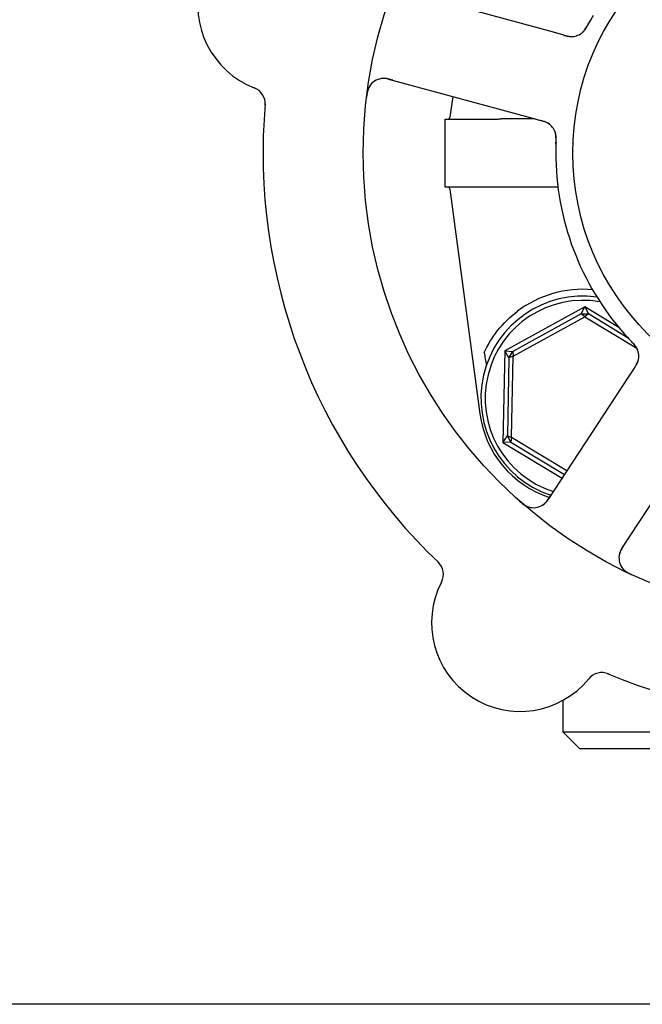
# Model space of a CAD drawing. Header units: inches. Extents: x 36 to 1719, y -84 to 1122.
# Tile 349 of 558: x 947.45 to 949.74, y 418.17 to 421.79. Entities that reach past the tile are written whole.
import ezdxf

# ---------------------------------------------------------------- set-up
doc = ezdxf.new("R2010")
doc.units = ezdxf.units.IN
doc.header["$LTSCALE"] = 48
doc.header["$MEASUREMENT"] = 0
doc.layers.add('Visible (ANSI)', color=7, linetype='Continuous', lineweight=30)

msp = doc.modelspace()

# ---------------------------------------------------------------- linework, layer by layer
at = {"layer": 'Visible (ANSI)'}
for p, q in [((949.40866, 421.74257), (948.88835, 421.88451)), ((949.44714, 421.73208), (949.40866, 421.74257)), ((948.80282, 421.57096), (949.32313, 421.42903)), ((949.03907, 421.50652), (949.02897, 421.43067)), ((949.01143, 421.17389), (949.01143, 421.42389)), ((949.01143, 421.42389), (949.18504, 421.42389)), ((949.34095, 421.42417), (949.21714, 421.42417)), ((949.32313, 421.42903), (949.36164, 421.41853)), ((949.18504, 421.17389), (949.01143, 421.17389)), ((949.02897, 421.16711), (949.13878, 420.34223)), ((949.42556, 421.17361), (949.21714, 421.17361)), ((949.52448, 420.73441), (949.23052, 420.57254)), ((949.51043, 420.70883), (949.52448, 420.73441)), ((949.52448, 420.73441), (949.53749, 420.70828)), ((949.64925, 420.65896), (949.52448, 420.73441)), ((949.51043, 420.70883), (949.25964, 420.57074)), ((949.26139, 420.55387), (949.52375, 420.69833)), ((949.51043, 420.70883), (949.53749, 420.70828)), ((949.52375, 420.69833), (949.51043, 420.70883)), ((949.53749, 420.70828), (949.52375, 420.69833)), ((949.52375, 420.69833), (949.71511, 420.58261)), ((949.68339, 420.62006), (949.53749, 420.70828)), ((949.23052, 420.57254), (949.22372, 420.23702)), ((949.23052, 420.57254), (949.25964, 420.57074)), ((949.24564, 420.54758), (949.23052, 420.57254)), ((949.24564, 420.54758), (949.23984, 420.26135)), ((949.24564, 420.54758), (949.25964, 420.57074)), ((949.26139, 420.55387), (949.24564, 420.54758)), ((949.25533, 420.25443), (949.26139, 420.55387)), ((949.25964, 420.57074), (949.26139, 420.55387)), ((949.68391, 420.47636), (949.38814, 420.02538)), ((949.70578, 420.50971), (949.68391, 420.47636)), ((949.6599, 419.84714), (949.95568, 420.29813)), ((949.22372, 420.23702), (949.23984, 420.26135)), ((949.23984, 420.26135), (949.25533, 420.25443)), ((949.25289, 420.23764), (949.23984, 420.26135)), ((949.25289, 420.23764), (949.22372, 420.23702)), ((949.22372, 420.23702), (949.44084, 420.10573)), ((949.25533, 420.25443), (949.25289, 420.23764)), ((949.25289, 420.23764), (949.44941, 420.11881)), ((949.45799, 420.13188), (949.25533, 420.25443)), ((949.44393, 419.28984), (949.44393, 419.17389)), ((949.50643, 419.11139), (949.44393, 419.17389)), ((949.44393, 419.17389), (951.39143, 419.17389)), ((951.32893, 419.11139), (949.50643, 419.11139)), ((1046.91768, 418.17389), (727.91768, 418.17389))]:
    msp.add_line(p, q, dxfattribs=at)
for radius in [1.7075, 0.9375]:
    msp.add_circle((950.41768, 421.29889), radius, dxfattribs=at)
for centre, radius, start, end in [((948.42789, 421.84168), 0.325, 80.66113, 248.82247), ((949.4751, 421.78924), 0.0625, 272.31583, 312.22862), ((948.78637, 421.51067), 0.0625, 74.7418, 172.60325), ((948.2879, 421.48035), 0.0625, 355.1302, 68.82247), ((950.41768, 421.29889), 2.075, 174.99965, 226.48395), ((949.02123, 421.4317), 0.00781, 270, 352.41734), ((949.35667, 421.3551), 0.0625, 17.2706, 58.30345), ((950.41768, 421.29889), 1, 179.83299, 221.65061), ((949.02123, 421.16608), 0.00781, 7.58266, 90), ((949.51768, 420.39889), 0.375, 82.17396, 251.65611), ((949.51768, 420.39889), 0.4, 85.00108, 127.02739), ((949.51768, 420.39889), 0.35937, 80.02465, 252.32065), ((949.66006, 420.55396), 0.0625, 344.31583, 24.22862), ((949.5105, 420.39171), 0.375, 187.58266, 251.98149), ((949.33587, 420.05965), 0.0625, 228.88035, 326.7418), ((949.71217, 419.81287), 0.0625, 146.7418, 244.60325), ((948.94236, 419.75217), 0.0625, 332.66113, 46.3534), ((949.28658, 419.57421), 0.325, 152.66113, 320.82247), ((950.41768, 421.29889), 2.075, 246.99965, 298.48395), ((949.58697, 419.32942), 0.0625, 67.1302, 140.82247)]:
    msp.add_arc(centre, radius, start, end, dxfattribs=at)
msp.add_ellipse((948.91972, 423.40872), major_axis=(0.57653, -4.33091), ratio=0.0429148, start_param=5.4224411, end_param=5.4369311, dxfattribs=at)
for points, knots in [([(949.51216, 421.73891), (949.51258, 421.73923), (949.51301, 421.73958), (949.51419, 421.74056), (949.51499, 421.74125), (949.51626, 421.74247), (949.51659, 421.74279), (949.51791, 421.74412), (949.51901, 421.7453), (949.52126, 421.74796), (949.52235, 421.74932), (949.52432, 421.75197), (949.52516, 421.75314), (949.52747, 421.75651), (949.52904, 421.75894), (949.53185, 421.76355), (949.53313, 421.76574), (949.53598, 421.77077), (949.53754, 421.77362), (949.53946, 421.77715), (949.53984, 421.77783), (949.54021, 421.77852)], [0.13529988, 0.13529988, 0.13529988, 0.13529988, 0.1504163, 0.1504163, 0.17862375, 0.17862375, 0.18801437, 0.18801437, 0.21370501, 0.21370501, 0.23365386, 0.23365386, 0.24706172, 0.24706172, 0.26969875, 0.26969875, 0.28871804, 0.28871804, 0.31389264, 0.31389264, 0.31994869, 0.31994869, 0.31994869, 0.31994869]), ([(949.55472, 421.80416), (949.54987, 421.79588), (949.54398, 421.78545), (949.5393, 421.77686), (949.53824, 421.7749), (949.53726, 421.7731), (949.53639, 421.77146)], [0, 0, 0, 0, 0.41999651, 0.41999651, 0.41999651, 0.51583384, 0.51583384, 0.51583384, 0.51583384]), ([(949.51647, 421.74237), (949.51647, 421.74237), (949.51652, 421.74242), (949.51681, 421.74269), (949.51716, 421.74301), (949.5181, 421.74391), (949.51875, 421.74456), (949.52068, 421.74661), (949.52207, 421.74823), (949.52447, 421.75137), (949.52545, 421.75275), (949.52716, 421.75531), (949.52788, 421.75644), (949.52975, 421.75946), (949.53092, 421.76146), (949.53325, 421.76561), (949.53443, 421.76781), (949.53583, 421.77041), (949.53608, 421.77089), (949.53635, 421.77138)], [0.07093315, 0.07093315, 0.07093315, 0.07093315, 0.07636583, 0.07636583, 0.08666451, 0.08666451, 0.09983227, 0.09983227, 0.12422952, 0.12422952, 0.14000403, 0.14000403, 0.15098747, 0.15098747, 0.16837574, 0.16837574, 0.18725581, 0.18725581, 0.19162474, 0.19162474, 0.19162474, 0.19162474]), ([(949.4473, 421.73203), (949.44823, 421.73178), (949.44919, 421.73152), (949.45102, 421.73102), (949.45192, 421.73078), (949.45454, 421.73009), (949.45622, 421.72966), (949.45893, 421.729), (949.46001, 421.72875), (949.46413, 421.72785), (949.46676, 421.72741), (949.47078, 421.72693), (949.47281, 421.72678), (949.47585, 421.72675), (949.47667, 421.72676), (949.47789, 421.72679), (949.47835, 421.72682), (949.47856, 421.72683), (949.47858, 421.72683), (949.47858, 421.72683)], [0, 0, 0, 0, 0.00805947, 0.00805947, 0.01607833, 0.01607833, 0.0318321, 0.0318321, 0.04288224, 0.04288224, 0.07619177, 0.07619177, 0.108399, 0.108399, 0.1204764, 0.1204764, 0.12953115, 0.12953115, 0.13163232, 0.13163232, 0.13163232, 0.13163232]), ([(949.45516, 421.72993), (949.45618, 421.72967), (949.45721, 421.72942), (949.46126, 421.72849), (949.46439, 421.72788), (949.47034, 421.72709), (949.47322, 421.72688), (949.47768, 421.72685), (949.47937, 421.72692), (949.48164, 421.7271), (949.48233, 421.72717), (949.48309, 421.72725), (949.48324, 421.72727), (949.48337, 421.72729)], [0.01683363, 0.01683363, 0.01683363, 0.01683363, 0.024996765, 0.024996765, 0.048690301, 0.048690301, 0.071674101, 0.071674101, 0.086017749, 0.086017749, 0.092484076, 0.092484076, 0.093980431, 0.093980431, 0.093980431, 0.093980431]), ([(948.81872, 421.56663), (948.81812, 421.56679), (948.81753, 421.56695), (948.81555, 421.56749), (948.81419, 421.56786), (948.80764, 421.56958), (948.80259, 421.57074), (948.79452, 421.57211), (948.79112, 421.57249), (948.78256, 421.57294), (948.77738, 421.57249), (948.77385, 421.57189), (948.7735, 421.57182), (948.77319, 421.57176)], [0, 0, 0, 0, 0.00480624, 0.00480624, 0.01589597, 0.01589597, 0.05833405, 0.05833405, 0.09384638, 0.09384638, 0.15340885, 0.15340885, 0.16065924, 0.16065924, 0.16065924, 0.16065924]), ([(948.73366, 421.54426), (948.73337, 421.54378), (948.733, 421.54316), (948.73179, 421.54098), (948.73089, 421.5392), (948.72933, 421.53546), (948.72869, 421.53377), (948.72731, 421.52961), (948.72657, 421.52699), (948.72536, 421.52199), (948.72487, 421.51958), (948.72396, 421.51457), (948.72356, 421.51192), (948.723, 421.50773), (948.72281, 421.50615), (948.72261, 421.50453)], [0.10313051, 0.10313051, 0.10313051, 0.10313051, 0.11603195, 0.11603195, 0.14472133, 0.14472133, 0.16305354, 0.16305354, 0.18481804, 0.18481804, 0.20320409, 0.20320409, 0.22373688, 0.22373688, 0.23709217, 0.23709217, 0.23709217, 0.23709217]), ([(949.19951, 421.424), (949.20367, 421.42406), (949.20811, 421.42413), (949.21367, 421.42416), (949.21436, 421.42416), (949.21543, 421.42417), (949.21581, 421.42417), (949.21641, 421.42417), (949.21665, 421.42417), (949.21697, 421.42417), (949.21705, 421.42417), (949.21714, 421.42417)], [0.027184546, 0.027184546, 0.027184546, 0.027184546, 0.056924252, 0.056924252, 0.061161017, 0.061161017, 0.063446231, 0.063446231, 0.064876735, 0.064876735, 0.065401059, 0.065401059, 0.065401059, 0.065401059]), ([(949.39035, 421.40776), (949.39035, 421.40776), (949.39034, 421.40776), (949.39031, 421.40778), (949.39025, 421.40781), (949.38997, 421.40799), (949.38971, 421.40816), (949.38845, 421.40892), (949.38675, 421.40988), (949.38429, 421.41107), (949.38365, 421.41137), (949.38015, 421.41292), (949.37697, 421.41408), (949.37129, 421.41583), (949.36951, 421.41635), (949.3667, 421.41714), (949.36572, 421.41741), (949.36374, 421.41795), (949.36271, 421.41824), (949.3617, 421.41851)], [0.05598665, 0.05598665, 0.05598665, 0.05598665, 0.056873, 0.056873, 0.0600697, 0.0600697, 0.06858048, 0.06858048, 0.09786866, 0.09786866, 0.10758076, 0.10758076, 0.14991048, 0.14991048, 0.16694482, 0.16694482, 0.17567446, 0.17567446, 0.18444701, 0.18444701, 0.18444701, 0.18444701]), ([(949.39533, 421.4042), (949.39511, 421.40438), (949.39487, 421.40456), (949.39394, 421.40525), (949.39319, 421.40578), (949.39099, 421.40726), (949.38946, 421.4082), (949.38478, 421.41078), (949.38135, 421.41231), (949.37498, 421.41468), (949.37203, 421.41561), (949.36919, 421.41643)], [0.094581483, 0.094581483, 0.094581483, 0.094581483, 0.09763665, 0.09763665, 0.105884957, 0.105884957, 0.120706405, 0.120706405, 0.149461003, 0.149461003, 0.172558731, 0.172558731, 0.172558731, 0.172558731]), ([(949.41821, 421.33129), (949.41831, 421.33456), (949.41843, 421.33781), (949.41857, 421.34378), (949.4186, 421.34651), (949.41857, 421.35161), (949.41851, 421.35402), (949.41832, 421.35796), (949.41822, 421.35957), (949.41792, 421.36309), (949.41772, 421.3649), (949.41726, 421.36815), (949.41701, 421.36957), (949.41635, 421.37282), (949.41593, 421.37441), (949.41508, 421.37718), (949.41464, 421.37841), (949.41424, 421.37944)], [0, 0, 0, 0, 0.02532919, 0.02532919, 0.04592781, 0.04592781, 0.06431613, 0.06431613, 0.07801539, 0.07801539, 0.09688899, 0.09688899, 0.1175537, 0.1175537, 0.15067695, 0.15067695, 0.17984281, 0.17984281, 0.17984281, 0.17984281]), ([(949.4185, 421.33941), (949.41854, 421.34031), (949.41858, 421.34121), (949.41865, 421.34302), (949.41869, 421.34394), (949.4188, 421.34729), (949.41886, 421.34978), (949.41886, 421.35469), (949.4188, 421.35715), (949.41858, 421.36084), (949.41846, 421.36222), (949.41811, 421.36544), (949.41785, 421.36714), (949.41736, 421.36974), (949.41713, 421.37076), (949.41663, 421.37272), (949.41635, 421.37366), (949.41614, 421.37435), (949.4161, 421.37447), (949.4161, 421.37447)], [0, 0, 0, 0, 0.00712604, 0.00712604, 0.01419238, 0.01419238, 0.03284312, 0.03284312, 0.05207098, 0.05207098, 0.06472354, 0.06472354, 0.08419423, 0.08419423, 0.09866358, 0.09866358, 0.11516786, 0.11516786, 0.12167905, 0.12167905, 0.12167905, 0.12167905]), ([(949.41851, 421.3394), (949.41819, 421.33142), (949.41786, 421.32013), (949.41775, 421.3102), (949.41771, 421.30729), (949.41769, 421.30448), (949.41769, 421.30181)], [0.48416631, 0.48416631, 0.48416631, 0.48416631, 0.88318571, 0.88318571, 0.88318571, 1, 1, 1, 1]), ([(949.21714, 421.17361), (949.21705, 421.17361), (949.21696, 421.17361), (949.2166, 421.17361), (949.21633, 421.17361), (949.21566, 421.17362), (949.21525, 421.17362), (949.21367, 421.17362), (949.2125, 421.17363), (949.20864, 421.17366), (949.20613, 421.17369), (949.20203, 421.17375), (949.20074, 421.17377), (949.19951, 421.17379)], [0.065326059, 0.065326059, 0.065326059, 0.065326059, 0.065886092, 0.065886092, 0.067505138, 0.067505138, 0.069967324, 0.069967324, 0.077104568, 0.077104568, 0.093330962, 0.093330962, 0.101340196, 0.101340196, 0.101340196, 0.101340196]), ([(949.15461, 420.56675), (949.16651, 420.59249), (949.1831, 420.62069), (949.22485, 420.67342), (949.24996, 420.69798), (949.2768, 420.71823)], [0.44734115, 0.44734115, 0.44734115, 0.44734115, 0.70623872, 0.70623872, 0.9622765, 0.9622765, 0.9622765, 0.9622765]), ([(949.67047, 420.63431), (949.67685, 420.62713), (949.68495, 420.61831), (949.69167, 420.61121), (949.69321, 420.60959), (949.69462, 420.6081), (949.69591, 420.60676)], [0, 0, 0, 0, 0.41999651, 0.41999651, 0.41999651, 0.51583384, 0.51583384, 0.51583384, 0.51583384]), ([(949.71938, 420.57366), (949.7192, 420.57416), (949.719, 420.57468), (949.71844, 420.5761), (949.71802, 420.57708), (949.71726, 420.57866), (949.71705, 420.57908), (949.7162, 420.58074), (949.71542, 420.58215), (949.71359, 420.58511), (949.71262, 420.58657), (949.71072, 420.58926), (949.70986, 420.59042), (949.70737, 420.59366), (949.70554, 420.5959), (949.70203, 420.6), (949.70034, 420.60189), (949.69644, 420.60616), (949.69421, 420.60852), (949.69145, 420.61144), (949.69091, 420.61201), (949.69038, 420.61258)], [0.13529989, 0.13529989, 0.13529989, 0.13529989, 0.15041637, 0.15041637, 0.17862377, 0.17862377, 0.18801437, 0.18801437, 0.21370501, 0.21370501, 0.23365387, 0.23365387, 0.24706173, 0.24706173, 0.26969876, 0.26969876, 0.28871805, 0.28871805, 0.31389266, 0.31389266, 0.3199487, 0.3199487, 0.3199487, 0.3199487]), ([(949.71741, 420.57883), (949.71741, 420.57883), (949.71738, 420.5789), (949.71722, 420.57925), (949.71703, 420.57968), (949.71646, 420.58086), (949.71604, 420.58167), (949.71469, 420.58415), (949.71358, 420.58597), (949.71133, 420.58922), (949.71032, 420.59057), (949.70842, 420.593), (949.70757, 420.59403), (949.70527, 420.59675), (949.70373, 420.59847), (949.7005, 420.60197), (949.69878, 420.60377), (949.69673, 420.6059), (949.69635, 420.6063), (949.69597, 420.6067)], [0.07093315, 0.07093315, 0.07093315, 0.07093315, 0.07636583, 0.07636583, 0.08666451, 0.08666451, 0.09983228, 0.09983228, 0.12422953, 0.12422953, 0.14000404, 0.14000404, 0.15098747, 0.15098747, 0.16837574, 0.16837574, 0.18725582, 0.18725582, 0.19162474, 0.19162474, 0.19162474, 0.19162474]), ([(949.70587, 420.50985), (949.70641, 420.51066), (949.70695, 420.51149), (949.70799, 420.51308), (949.70849, 420.51386), (949.70996, 420.51614), (949.71089, 420.5176), (949.71235, 420.51997), (949.71292, 420.52092), (949.71506, 420.52457), (949.71628, 420.52693), (949.71799, 420.53061), (949.71876, 420.53249), (949.71972, 420.53537), (949.71997, 420.53616), (949.72031, 420.53732), (949.72043, 420.53777), (949.72048, 420.53797), (949.72049, 420.53799), (949.72049, 420.53799)], [0, 0, 0, 0, 0.00805947, 0.00805947, 0.01607833, 0.01607833, 0.0318321, 0.0318321, 0.04288224, 0.04288224, 0.07619177, 0.07619177, 0.108399, 0.108399, 0.12047641, 0.12047641, 0.12953115, 0.12953115, 0.13163232, 0.13163232, 0.13163232, 0.13163232]), ([(949.7103, 420.51668), (949.71086, 420.51757), (949.71142, 420.51847), (949.71356, 420.52203), (949.71511, 420.52482), (949.7177, 420.53023), (949.71879, 420.53291), (949.72019, 420.53714), (949.72065, 420.53877), (949.72118, 420.54099), (949.72133, 420.54166), (949.72148, 420.54242), (949.72151, 420.54256), (949.72154, 420.54269)], [0.016833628, 0.016833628, 0.016833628, 0.016833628, 0.024996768, 0.024996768, 0.048690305, 0.048690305, 0.071674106, 0.071674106, 0.086017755, 0.086017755, 0.092484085, 0.092484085, 0.093980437, 0.093980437, 0.093980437, 0.093980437]), ([(949.28402, 420.02203), (949.28463, 420.02149), (949.28523, 420.02096), (949.2878, 420.01869), (949.28986, 420.01692), (949.29374, 420.01376), (949.29556, 420.01234), (949.2996, 420.00937), (949.30189, 420.00781), (949.30565, 420.00546), (949.30722, 420.00455), (949.31022, 420.00296), (949.31167, 420.00226), (949.31456, 420.001), (949.316, 420.00045), (949.3178, 419.99984), (949.31832, 419.99967), (949.31875, 419.99954)], [0, 0, 0, 0, 0.00673636, 0.00673636, 0.02806078, 0.02806078, 0.0453371, 0.0453371, 0.06652159, 0.06652159, 0.08352225, 0.08352225, 0.10158901, 0.10158901, 0.12223493, 0.12223493, 0.13206643, 0.13206643, 0.13206643, 0.13206643]), ([(949.36599, 420.00488), (949.36657, 420.00522), (949.36728, 420.00564), (949.37014, 420.00745), (949.37217, 420.0089), (949.37737, 420.01342), (949.38043, 420.01649), (949.38584, 420.02288), (949.38824, 420.02603), (949.39164, 420.03085), (949.39264, 420.03231), (949.3948, 420.03554), (949.39598, 420.03733), (949.39714, 420.0391)], [0.11682073, 0.11682073, 0.11682073, 0.11682073, 0.13209763, 0.13209763, 0.17640845, 0.17640845, 0.22121697, 0.22121697, 0.25582457, 0.25582457, 0.27005755, 0.27005755, 0.2865375, 0.2865375, 0.2865375, 0.2865375]), ([(949.66895, 419.86093), (949.66861, 419.86041), (949.66827, 419.85989), (949.66715, 419.85818), (949.66637, 419.85699), (949.66272, 419.8513), (949.66005, 419.84685), (949.65625, 419.8396), (949.65484, 419.83649), (949.65176, 419.82848), (949.65059, 419.82342), (949.65008, 419.81987), (949.65003, 419.81952), (949.64999, 419.81921)], [0, 0, 0, 0, 0.00480624, 0.00480624, 0.01589597, 0.01589597, 0.05833406, 0.05833406, 0.09384639, 0.09384639, 0.15340885, 0.15340885, 0.16065924, 0.16065924, 0.16065924, 0.16065924]), ([(949.66394, 419.77312), (949.6643, 419.77269), (949.66478, 419.77215), (949.66647, 419.77032), (949.66789, 419.76892), (949.67096, 419.76627), (949.67237, 419.76514), (949.6759, 419.76255), (949.67817, 419.76103), (949.68255, 419.75834), (949.68468, 419.75713), (949.68917, 419.75471), (949.69157, 419.75352), (949.69538, 419.75169), (949.69683, 419.75101), (949.6983, 419.75033)], [0.10313051, 0.10313051, 0.10313051, 0.10313051, 0.11603194, 0.11603194, 0.14472132, 0.14472132, 0.16305353, 0.16305353, 0.18481803, 0.18481803, 0.20320409, 0.20320409, 0.22373688, 0.22373688, 0.23709216, 0.23709216, 0.23709216, 0.23709216])]:
    msp.add_open_spline(points, degree=3, knots=knots, dxfattribs=at)
for points in [[(949.18504, 421.42389), (949.19002, 421.42389), (949.19484, 421.42393), (949.19951, 421.424)], [(949.19951, 421.17379), (949.19468, 421.17386), (949.18985, 421.17389), (949.18504, 421.17389)]]:
    msp.add_open_spline(points, degree=3, dxfattribs=at)

doc.saveas('drawing.dxf')
